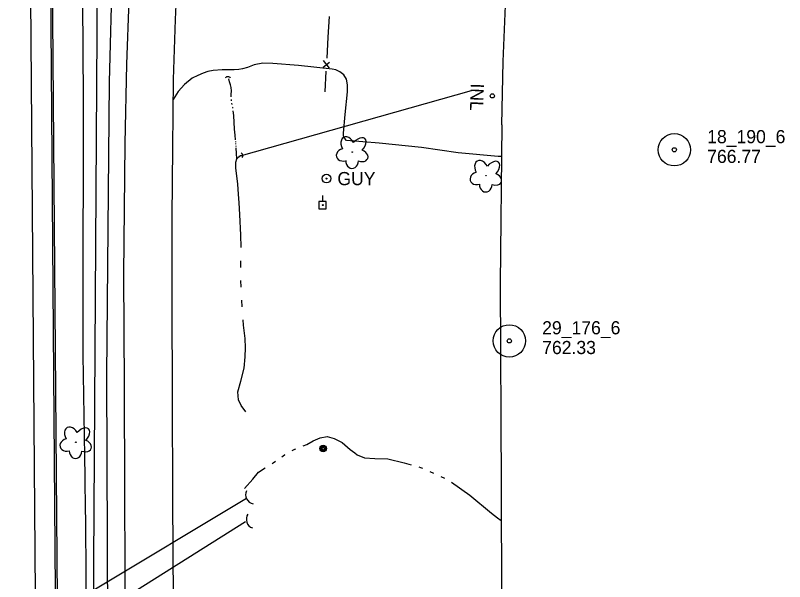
# Model space of a CAD drawing. Extents: x 589250 to 1188077, y 162953 to 363065.
# Drawn here: x 594091.1 to 594442.3, y 181553.1 to 181811.4 of the extents above; entities that cross this region are included whole.
import ezdxf

# ---------------------------------------------------------------- set-up
doc = ezdxf.new("R2010")
doc.units = 0
for name, color, linetype in [('E_BMGRD', 7, 'Continuous'), ('E_DRN', 7, 'Continuous'), ('E_DRN_Pipe', 7, 'Continuous'), ('E_DRN_SS_UG', 7, 'Continuous'), ('E_DRN_Text', 7, 'Continuous'), ('E_DWY', 7, 'Continuous'), ('E_FEN', 7, 'Continuous'), ('E_FEN_P', 7, 'Continuous'), ('E_LAND_Vegetation', 7, 'Continuous'), ('E_MAP_Limits', 7, 'Continuous'), ('E_MAP_PassPoints', 7, 'Continuous'), ('E_RDWY', 7, 'Continuous'), ('E_RDWY_PavtEdge', 7, 'Continuous'), ('E_RDWY_ShldPaved', 7, 'Continuous'), ('E_UTL_EGuyWire', 7, 'Continuous'), ('E_UTL_EPowerPole', 7, 'Continuous'), ('E_UTL_MH', 7, 'Continuous'), ('E_WTR_FlowLine', 7, 'Continuous'), ('P_TC_BarrierConc', 7, 'Continuous')]:
    doc.layers.add(name, color=color, linetype=linetype)

# ---------------------------------------------------------------- blocks, each defined once
blk = doc.blocks.new('MHO1')
at = {"layer": 'E_UTL_MH'}
for centre, radius in [((0.06, 0.04), 1.5), ((0.06, 0.04), 1.22), ((0.07, 0.04), 0.968), ((0.08, 0.01), 0.605)]:
    blk.add_circle(centre, radius, dxfattribs=at)

msp = doc.modelspace()

# ---------------------------------------------------------------- linework, layer by layer
at = {"layer": 'E_BMGRD'}
msp.add_lwpolyline([(594133.07, 180935.67), (594134.79, 181013.78), (594134.35, 181184.13), (594134, 181361.18), (594133.56, 181494.77), (594132.93, 181647.16), (594134.05, 181781.01), (594135.49, 181832.82), (594140.24, 181927.89), (594146.31, 182027.2), (594149.97, 182087.35), (594155.14, 182160.77), (594156.85, 182178.97), (594162.87, 182226.1), (594167.18, 182252.02), (594177.43, 182304.65), (594182.57, 182341.3)], dxfattribs=at)
at = {"layer": 'E_DRN'}
msp.add_circle((594308.89, 181774.66), 0.955, dxfattribs=at)
for centre, radius, start, end in [((594188.11, 181781.84), 1.57, 35.0019, 141.2621), ((594193.68, 181747.37), 1.31, 318.3531, 64.6134), ((594200.34, 181592.78), 4.16, 154.4061, 260.6664), ((594200.72, 181581.54), 4.16, 145.1401, 251.4003)]:
    msp.add_arc(centre, radius, start, end, dxfattribs=at)
at = {"layer": 'E_DRN_Pipe'}
msp.add_line((594193.3, 181747.14), (594299.43, 181777.07), dxfattribs=at)
at = {"layer": 'E_DRN_SS_UG'}
for p, q in [((594126.22, 181548.98), (594196.58, 181591.22)), ((594128.84, 181538.28), (594196.23, 181580.53))]:
    msp.add_line(p, q, dxfattribs=at)
at = {"layer": 'E_DWY'}
for p, q in [((594200.2, 181788.81), (594197.12, 181787.64)), ((594204.04, 181789.53), (594200.2, 181788.81)), ((594208.64, 181789.44), (594204.04, 181789.53)), ((594220.32, 181788.51), (594208.64, 181789.44)), ((594178.97, 181785.78), (594176.91, 181785.02)), ((594181.45, 181786.25), (594178.97, 181785.78)), ((594185.6, 181786.48), (594181.45, 181786.25)), ((594190.98, 181786.52), (594185.6, 181786.48)), ((594193.1, 181786.69), (594190.98, 181786.52)), ((594194.88, 181786.92), (594193.1, 181786.69)), ((594197.12, 181787.64), (594194.88, 181786.92)), ((594235.7, 181786.86), (594220.32, 181788.51)), ((594237.44, 181786.51), (594235.7, 181786.86)), ((594239.29, 181785.59), (594237.44, 181786.51)), ((594241.09, 181784.19), (594239.29, 181785.59)), ((594171.91, 181782.67), (594168.37, 181779.9)), ((594174.36, 181783.92), (594171.91, 181782.67)), ((594176.91, 181785.02), (594174.36, 181783.92)), ((594242.24, 181782.3), (594241.09, 181784.19)), ((594242.75, 181779.64), (594242.24, 181782.3)), ((594168.37, 181779.9), (594165.39, 181776.7)), ((594242.8, 181776.47), (594242.75, 181779.64)), ((594165.39, 181776.7), (594163.11, 181772.95)), ((594241.74, 181766.18), (594242.8, 181776.47)), ((594240.97, 181757.6), (594241.74, 181766.18)), ((594240.99, 181756.42), (594240.97, 181757.6)), ((594241.41, 181755.33), (594240.99, 181756.42)), ((594242.31, 181754.35), (594241.41, 181755.33)), ((594257.2, 181753.03), (594242.31, 181754.35)), ((594276.55, 181751.05), (594257.2, 181753.03)), ((594293.28, 181748.66), (594276.55, 181751.05)), ((594311.52, 181746.97), (594293.28, 181748.66)), ((594313.11, 181746.93), (594311.52, 181746.97))]:
    msp.add_line(p, q, dxfattribs=at)
at = {"layer": 'E_FEN'}
msp.add_lwpolyline([(594130.21, 182093.91), (594123.32, 181005.62)], dxfattribs=at)
at = {"layer": 'E_FEN_P'}
for p, q in [((594233.94, 181801.35), (594234.48, 181810.85)), ((594233.4, 181791.85), (594233.94, 181801.35)), ((594231.61, 181787.67), (594234.57, 181790)), ((594234.48, 181787.36), (594231.79, 181790.83)), ((594232.53, 181776.47), (594233.07, 181785.97))]:
    msp.add_line(p, q, dxfattribs=at)
at = {"layer": 'E_LAND_Vegetation'}
for centre in [(594244.93, 181749.02), (594305.97, 181738.26), (594118.74, 181616.7)]:
    msp.add_circle(centre, 0.128, dxfattribs=at)
for centre, major_axis, ratio, start_param, end_param in [((594243.01, 181751.99), (2.06, -3.69), 0.691916, 1.570796, 4.712389), ((594247.52, 181751.63), (-3.2, -3.51), 0.560249, 1.570796, 4.712389), ((594241.21, 181747.83), (3.49, 0.96), 0.782863, 1.570796, 4.712389), ((594248.6, 181747.41), (-3.4, 1.26), 0.716896, 1.570796, 4.712389), ((594244.83, 181745.04), (0.08, 3.45), 0.832022, 1.570796, 4.712389), ((594304.05, 181741.22), (2.06, -3.69), 0.691916, 1.570796, 4.712389), ((594308.56, 181740.87), (-3.2, -3.51), 0.560249, 1.570796, 4.712389), ((594302.25, 181737.07), (3.49, 0.96), 0.782863, 1.570796, 4.712389), ((594309.65, 181736.65), (-3.4, 1.26), 0.716896, 3.705973, 4.712389), ((594305.87, 181734.28), (0.08, 3.45), 0.832022, 1.570796, 4.712389), ((594309.65, 181736.65), (-3.4, 1.26), 0.716896, 1.570796, 3.078703), ((594116.82, 181619.66), (2.06, -3.69), 0.691916, 1.570796, 4.712389), ((594121.33, 181619.31), (-3.2, -3.51), 0.560249, 1.570796, 4.712389), ((594115.02, 181615.51), (3.49, 0.96), 0.782863, 1.570796, 4.712389), ((594122.41, 181615.09), (-3.4, 1.26), 0.716896, 1.570796, 4.712389), ((594118.64, 181612.72), (0.08, 3.45), 0.832022, 1.570796, 4.712389)]:
    msp.add_ellipse(centre, major_axis=major_axis, ratio=ratio, start_param=start_param, end_param=end_param, dxfattribs=at)
at = {"layer": 'E_MAP_Limits'}
for p, q in [((594313.86, 181790.32), (594315.47, 181832.94)), ((594313.27, 181761.46), (594313.86, 181790.32)), ((594313.27, 181761.46), (594312.49, 181689.14)), ((594312.49, 181689.14), (594312.86, 181596.6)), ((594312.86, 181596.6), (594314.19, 181167.22))]:
    msp.add_line(p, q, dxfattribs=at)
at = {"layer": 'E_MAP_PassPoints'}
for centre, radius in [((594391.95, 181750.07), 7.38), ((594391.95, 181750.07), 7.38), ((594391.95, 181750.07), 0.945), ((594391.95, 181750.07), 0.945), ((594316.62, 181662.91), 7.38), ((594316.62, 181662.91), 7.38), ((594316.62, 181662.91), 0.945), ((594316.62, 181662.91), 0.945)]:
    msp.add_circle(centre, radius, dxfattribs=at)
at = {"layer": 'E_RDWY'}
for p, q in [((594165.11, 181835.75), (594164.11, 181809.42)), ((594142.03, 181789.12), (594143.04, 181818.45)), ((594164.11, 181809.42), (594163.24, 181782.07)), ((594141.19, 181752.86), (594142.03, 181789.12)), ((594163.24, 181782.07), (594162.81, 181751.04)), ((594140.72, 181693.25), (594141.19, 181752.86)), ((594162.81, 181751.04), (594162.53, 181719.29)), ((594162.53, 181719.29), (594162.57, 181679.47)), ((594140.95, 181642.35), (594140.72, 181693.25)), ((594162.57, 181679.47), (594162.77, 181638.36)), ((594141.09, 181594.3), (594140.95, 181642.35)), ((594162.77, 181638.36), (594162.86, 181590.21)), ((594141.22, 181558.09), (594141.09, 181594.3)), ((594162.86, 181590.21), (594163.17, 181543.56)), ((594141.56, 181516.12), (594141.22, 181558.09))]:
    msp.add_line(p, q, dxfattribs=at)
at = {"layer": 'E_RDWY_PavtEdge'}
msp.add_lwpolyline([(594100.93, 181469.57), (594098.17, 181819.56), (594095.4, 182169.55)], dxfattribs=at)
at = {"layer": 'E_RDWY_ShldPaved'}
msp.add_lwpolyline([(594110.93, 181469.65), (594105.4, 182169.63)], dxfattribs=at)
at = {"layer": 'E_UTL_EGuyWire'}
for radius in [2, 0.25]:
    msp.add_circle((594233.14, 181736.93), radius, dxfattribs=at)
at = {"layer": 'E_UTL_EPowerPole'}
for points in [[(594231.42, 181726.54), (594231.42, 181729.18)], [(594233.09, 181726.54), (594229.74, 181726.54)], [(594229.74, 181726.54), (594229.74, 181723.18)], [(594233.09, 181723.18), (594233.09, 181726.54)], [(594229.74, 181723.18), (594233.09, 181723.18)]]:
    msp.add_lwpolyline(points, dxfattribs=at)
msp.add_circle((594231.45, 181724.86), 0.217, dxfattribs=at)
at = {"layer": 'E_WTR_FlowLine'}
for p, q in [((594188.93, 181781.07), (594188.52, 181782.36)), ((594189.38, 181779.71), (594188.93, 181781.07)), ((594189.65, 181778.48), (594189.38, 181779.71)), ((594189.75, 181776.98), (594189.65, 181778.48)), ((594189.67, 181775.31), (594189.75, 181776.98)), ((594189.72, 181774.15), (594189.67, 181775.31)), ((594189.82, 181772.41), (594189.78, 181772.99)), ((594190.08, 181770.7), (594189.95, 181771.26)), ((594190.37, 181769.37), (594190.33, 181769.57)), ((594190.43, 181769), (594190.37, 181769.37)), ((594190.91, 181765.67), (594190.59, 181767.85)), ((594191.16, 181759.47), (594190.91, 181765.67)), ((594191.41, 181756.72), (594191.16, 181759.47)), ((594191.64, 181754.59), (594191.41, 181756.72)), ((594191.74, 181753.58), (594191.71, 181753.92)), ((594191.85, 181752.58), (594191.81, 181752.91)), ((594191.92, 181751.56), (594191.9, 181751.9)), ((594192.28, 181745.99), (594191.96, 181750.89)), ((594192.25, 181745.96), (594193.11, 181746.92)), ((594193.11, 181746.92), (594193.98, 181747.51)), ((594193.98, 181747.51), (594194.36, 181747.61)), ((594191.75, 181744.4), (594192.25, 181745.96)), ((594191.84, 181741.66), (594191.75, 181744.4)), ((594192.19, 181738.26), (594191.84, 181741.66)), ((594192.76, 181734.39), (594192.19, 181738.26)), ((594192.99, 181729.81), (594192.76, 181734.39)), ((594193.29, 181725.88), (594192.99, 181729.81)), ((594193.63, 181720.61), (594193.29, 181725.88)), ((594194.1, 181711.08), (594193.63, 181720.61)), ((594194.22, 181705.7), (594194.1, 181711.08)), ((594194.22, 181705.44), (594194.22, 181705.7)), ((594194.1, 181696.45), (594194.12, 181699.45)), ((594194.21, 181687.47), (594194.1, 181690.46)), ((594194.63, 181678.5), (594194.46, 181681.49)), ((594195.31, 181670.07), (594195.08, 181672.52)), ((594196.08, 181664.04), (594195.31, 181670.07)), ((594196.21, 181659.68), (594196.08, 181664.04)), ((594196.07, 181655.65), (594196.21, 181659.68)), ((594195.61, 181650.49), (594196.07, 181655.65)), ((594194, 181644.58), (594195.61, 181650.49)), ((594192.73, 181639.69), (594194, 181644.58)), ((594193.03, 181636.09), (594192.73, 181639.69)), ((594194.14, 181633.39), (594193.03, 181636.09)), ((594196.32, 181630.52), (594194.14, 181633.39)), ((594224.13, 181615.71), (594227.08, 181617.27)), ((594227.08, 181617.27), (594230.26, 181618.76)), ((594230.26, 181618.76), (594233.42, 181619.26)), ((594233.42, 181619.26), (594236.66, 181618.41)), ((594236.66, 181618.41), (594240.26, 181616.5)), ((594217.55, 181612.92), (594218.7, 181613.57)), ((594218.7, 181613.57), (594219.18, 181613.76)), ((594222.59, 181615.1), (594224.13, 181615.71)), ((594240.26, 181616.5), (594244, 181613.31)), ((594244, 181613.31), (594246.05, 181611.82)), ((594212.82, 181610.11), (594213.93, 181610.89)), ((594213.93, 181610.89), (594214.35, 181611.12)), ((594246.05, 181611.81), (594247.22, 181610.95)), ((594247.22, 181610.95), (594250.53, 181609.65)), ((594250.53, 181609.65), (594255.2, 181609.32)), ((594208.3, 181606.98), (594208.86, 181607.31)), ((594208.86, 181607.31), (594209.83, 181607.99)), ((594255.2, 181609.32), (594261.22, 181609.12)), ((594261.22, 181609.12), (594268.59, 181607.26)), ((594268.59, 181607.26), (594271.76, 181606.41)), ((594199.47, 181599.92), (594202.12, 181603.06)), ((594202.12, 181603.06), (594205.16, 181605.08)), ((594275.31, 181605.46), (594276.11, 181605.25)), ((594276.11, 181605.25), (594277.03, 181604.83)), ((594280.37, 181603.31), (594282.04, 181602.55)), ((594195.67, 181595.58), (594199.47, 181599.92)), ((594285.41, 181601.1), (594287.1, 181600.38)), ((594290.23, 181598.52), (594298.62, 181592.51)), ((594298.62, 181592.51), (594308.5, 181584.38)), ((594308.5, 181584.38), (594311.29, 181582.28)), ((594311.29, 181582.28), (594312.91, 181581.05))]:
    msp.add_line(p, q, dxfattribs=at)
msp.add_open_spline([(594122.56, 182092.96), (594120.04, 182076.96), (594119.23, 182024.07), (594119.11, 181971.02), (594120.52, 181920.15), (594121.46, 181869.26), (594121.78, 181817.12), (594122.17, 181767.69), (594122.01, 181714.65), (594121.7, 181665.65), (594122.61, 181616.72), (594123.35, 181566.08), (594123.38, 181519.52), (594121.41, 181468.8), (594119.78, 181417.78), (594117.87, 181308.98), (594116.44, 181255.93), (594115.64, 181205.15), (594116.06, 181153), (594112.53, 181102.33), (594113.86, 181047.36), (594112.46, 181001.86), (594112.12, 180965.58)], degree=3, dxfattribs=at)
at = {"layer": 'P_TC_BarrierConc'}
msp.add_lwpolyline([(594104.4, 182169.62), (594107.11, 181826.18), (594109.93, 181469.64), (594101.81, 181216.48), (594091.15, 180957.74)], dxfattribs=at)

# ---------------------------------------------------------------- block references
msp.add_blockref('MHO1', (594231.63, 181613.77))

# ---------------------------------------------------------------- texts
at = {"layer": 'E_DRN_Text'}
msp.add_text('INL', height=6, rotation=268.0709, dxfattribs=at).set_placement((594299.07, 181780.42))
at = {"layer": 'E_MAP_PassPoints'}
for s, p in [('18_190_6', (594406.95, 181753.06)), ('18_190_6', (594406.95, 181753.06)), ('766.77', (594406.95, 181744.06)), ('766.77', (594406.95, 181744.06)), ('29_176_6', (594331.62, 181665.9)), ('29_176_6', (594331.62, 181665.9)), ('762.33', (594331.62, 181656.9)), ('762.33', (594331.62, 181656.9))]:
    msp.add_text(s, height=6, dxfattribs=at).set_placement(p)
at = {"layer": 'E_UTL_EGuyWire'}
msp.add_text('GUY', height=6, dxfattribs=at).set_placement((594238.14, 181733.93))

doc.saveas('drawing.dxf')
